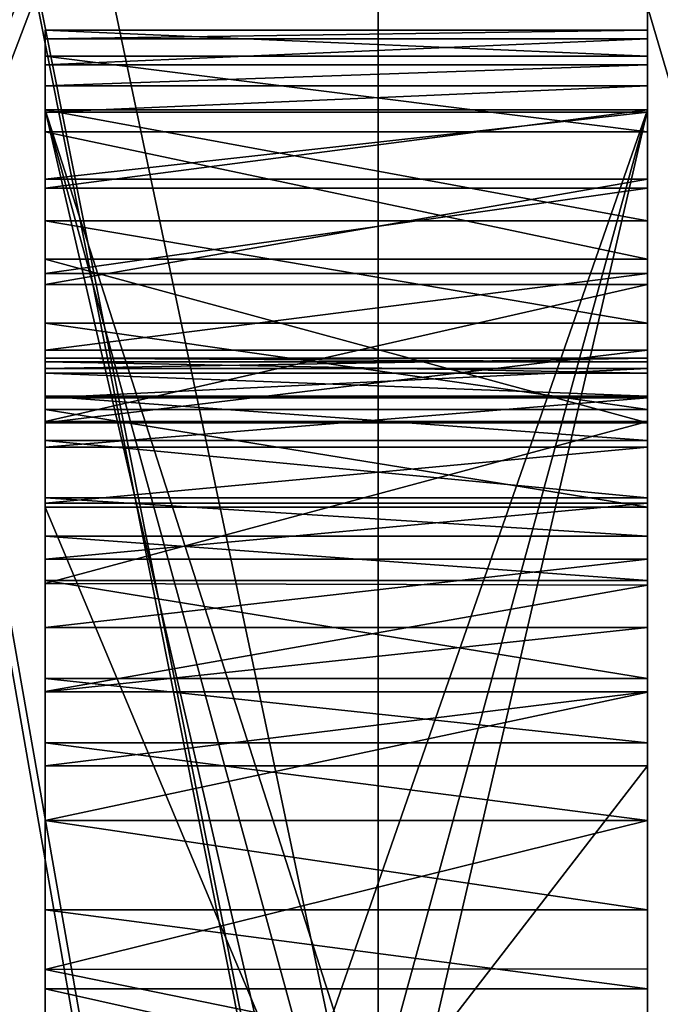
# Model space of a CAD drawing. Header units: millimetres. Extents: x -143 to 143, y -35 to 35.
# Tile 301 of 533: x 140.929 to 141.461, y -12.743 to -11.925. Entities that reach past the tile are written whole.
import ezdxf

# ---------------------------------------------------------------- set-up
doc = ezdxf.new("R2010")
doc.units = ezdxf.units.MM
doc.header["$LTSCALE"] = 65.185185
for name, color, linetype in [('1011', 7, 'CONTINUOUS'), ('1012', 7, 'CONTINUOUS'), ('1034', 7, 'CONTINUOUS'), ('1035', 7, 'CONTINUOUS'), ('1036', 7, 'CONTINUOUS'), ('1038', 7, 'CONTINUOUS'), ('1043', 7, 'CONTINUOUS'), ('1044', 7, 'CONTINUOUS'), ('1059', 7, 'CONTINUOUS'), ('1060', 7, 'CONTINUOUS'), ('1061', 7, 'CONTINUOUS'), ('1068', 7, 'CONTINUOUS'), ('1069', 7, 'CONTINUOUS'), ('1070', 7, 'CONTINUOUS'), ('1077', 7, 'CONTINUOUS'), ('1079', 7, 'CONTINUOUS'), ('1080', 7, 'CONTINUOUS'), ('1081', 7, 'CONTINUOUS'), ('1082', 7, 'CONTINUOUS'), ('1083', 7, 'CONTINUOUS'), ('1084', 7, 'CONTINUOUS'), ('1085', 7, 'CONTINUOUS'), ('1086', 7, 'CONTINUOUS'), ('1087', 7, 'CONTINUOUS'), ('1088', 7, 'CONTINUOUS'), ('1089', 7, 'CONTINUOUS'), ('1090', 7, 'CONTINUOUS'), ('1091', 7, 'CONTINUOUS'), ('1113', 7, 'CONTINUOUS'), ('1114', 7, 'CONTINUOUS'), ('1118', 7, 'CONTINUOUS'), ('1119', 7, 'CONTINUOUS'), ('1120', 7, 'CONTINUOUS'), ('1121', 7, 'CONTINUOUS'), ('1122', 7, 'CONTINUOUS'), ('1123', 7, 'CONTINUOUS'), ('1124', 7, 'CONTINUOUS'), ('1125', 7, 'CONTINUOUS'), ('1143', 7, 'CONTINUOUS'), ('1450', 7, 'CONTINUOUS'), ('1452', 7, 'CONTINUOUS'), ('1766', 7, 'CONTINUOUS'), ('862', 7, 'CONTINUOUS'), ('867', 7, 'CONTINUOUS'), ('888', 7, 'CONTINUOUS'), ('889', 7, 'CONTINUOUS'), ('891', 7, 'CONTINUOUS'), ('892', 7, 'CONTINUOUS')]:
    doc.layers.add(name, color=color, linetype=linetype)

msp = doc.modelspace()

# ---------------------------------------------------------------- linework, layer by layer
at = {"layer": '1011', "linetype": 'CONTINUOUS'}
for points in [[(141.45, -12, 5.54789), (141.45, -12, 5.21363), (140.95, -12, 5.21363), (141.45, -12, 5.54789)], [(141.45, -12, 5.54789), (140.95, -12, 5.21363), (140.95, -12, 5.54789), (141.45, -12, 5.54789)]]:
    msp.add_3dface(points, dxfattribs=at)
at = {"layer": '1012', "linetype": 'CONTINUOUS'}
for points in [[(141.45, -13.82806, 5.54789), (141.45, -12, 5.54789), (140.95, -13.82806, 5.54789), (141.45, -13.82806, 5.54789)], [(141.45, -12, 5.54789), (140.95, -12, 5.54789), (140.95, -13.82806, 5.54789), (141.45, -12, 5.54789)]]:
    msp.add_3dface(points, dxfattribs=at)
at = {"layer": '1034', "linetype": 'CONTINUOUS'}
for points in [[(141.45, -12, 5.21363), (141.45, -13.82806, 5.21363), (140.95, -12, 5.21363), (141.45, -12, 5.21363)], [(140.95, -12, 5.21363), (141.45, -13.82806, 5.21363), (140.95, -13.82806, 5.21363), (140.95, -12, 5.21363)]]:
    msp.add_3dface(points, dxfattribs=at)
at = {"layer": '1035', "linetype": 'CONTINUOUS'}
for points in [[(141.45, -12, 3.82711), (141.45, -12, 3.49286), (140.95, -12, 3.49286), (141.45, -12, 3.82711)], [(141.45, -12, 3.82711), (140.95, -12, 3.49286), (140.95, -12, 3.82711), (141.45, -12, 3.82711)]]:
    msp.add_3dface(points, dxfattribs=at)
at = {"layer": '1036', "linetype": 'CONTINUOUS'}
for points in [[(141.45, -14.15818, 3.82711), (141.45, -12, 3.82711), (140.95, -14.15818, 3.82711), (141.45, -14.15818, 3.82711)], [(141.45, -12, 3.82711), (140.95, -12, 3.82711), (140.95, -14.15818, 3.82711), (141.45, -12, 3.82711)]]:
    msp.add_3dface(points, dxfattribs=at)
at = {"layer": '1038', "linetype": 'CONTINUOUS'}
for points in [[(141.45, -12, 3.49286), (141.45, -14.15818, 3.49286), (140.95, -12, 3.49286), (141.45, -12, 3.49286)], [(140.95, -12, 3.49286), (141.45, -14.15818, 3.49286), (140.95, -14.15818, 3.49286), (140.95, -12, 3.49286)]]:
    msp.add_3dface(points, dxfattribs=at)
at = {"layer": '1043', "linetype": 'CONTINUOUS'}
for points in [[(141.45, -12, 2.91102), (141.45, -12, 2.57677), (140.95, -12, 2.57677), (141.45, -12, 2.91102)], [(141.45, -12, 2.91102), (140.95, -12, 2.57677), (140.95, -12, 2.91102), (141.45, -12, 2.91102)]]:
    msp.add_3dface(points, dxfattribs=at)
at = {"layer": '1044', "linetype": 'CONTINUOUS'}
for points in [[(141.45, -14.15818, 2.91102), (141.45, -12, 2.91102), (140.95, -14.15818, 2.91102), (141.45, -14.15818, 2.91102)], [(141.45, -12, 2.91102), (140.95, -12, 2.91102), (140.95, -14.15818, 2.91102), (141.45, -12, 2.91102)]]:
    msp.add_3dface(points, dxfattribs=at)
at = {"layer": '1059', "linetype": 'CONTINUOUS'}
for points in [[(141.45, -12, -0.62543), (141.45, -13.55983, -0.62543), (140.95, -12, -0.62543), (141.45, -12, -0.62543)], [(141.45, -13.55983, -0.62543), (140.95, -13.55983, -0.62543), (140.95, -12, -0.62543), (141.45, -13.55983, -0.62543)]]:
    msp.add_3dface(points, dxfattribs=at)
at = {"layer": '1060', "linetype": 'CONTINUOUS'}
for points in [[(141.45, -12, -0.29118), (141.45, -12, -0.62543), (140.95, -12, -0.62543), (141.45, -12, -0.29118)], [(141.45, -12, -0.29118), (140.95, -12, -0.62543), (140.95, -12, -0.29118), (141.45, -12, -0.29118)]]:
    msp.add_3dface(points, dxfattribs=at)
at = {"layer": '1061', "linetype": 'CONTINUOUS'}
for points in [[(141.45, -13.43604, -0.29118), (141.45, -12, -0.29118), (140.95, -13.43604, -0.29118), (141.45, -13.43604, -0.29118)], [(141.45, -12, -0.29118), (140.95, -12, -0.29118), (140.95, -13.43604, -0.29118), (141.45, -12, -0.29118)]]:
    msp.add_3dface(points, dxfattribs=at)
at = {"layer": '1068', "linetype": 'CONTINUOUS'}
for points in [[(141.45, -12, 0.97567), (141.45, -13.55983, 0.97567), (140.95, -12, 0.97567), (141.45, -12, 0.97567)], [(141.45, -13.55983, 0.97567), (140.95, -13.55983, 0.97567), (140.95, -12, 0.97567), (141.45, -13.55983, 0.97567)]]:
    msp.add_3dface(points, dxfattribs=at)
at = {"layer": '1069', "linetype": 'CONTINUOUS'}
for points in [[(141.45, -12, 1.30992), (141.45, -12, 0.97567), (140.95, -12, 0.97567), (141.45, -12, 1.30992)], [(141.45, -12, 1.30992), (140.95, -12, 0.97567), (140.95, -12, 1.30992), (141.45, -12, 1.30992)]]:
    msp.add_3dface(points, dxfattribs=at)
at = {"layer": '1070', "linetype": 'CONTINUOUS'}
for points in [[(141.45, -13.43604, 1.30992), (141.45, -12, 1.30992), (140.95, -13.43604, 1.30992), (141.45, -13.43604, 1.30992)], [(141.45, -12, 1.30992), (140.95, -12, 1.30992), (140.95, -13.43604, 1.30992), (141.45, -12, 1.30992)]]:
    msp.add_3dface(points, dxfattribs=at)
at = {"layer": '1077', "linetype": 'CONTINUOUS'}
for points in [[(141.45, -12, 2.57677), (141.45, -13.55983, 2.57677), (140.95, -12, 2.57677), (141.45, -12, 2.57677)], [(140.95, -12, 2.57677), (141.45, -13.55983, 2.57677), (140.95, -13.55983, 2.57677), (140.95, -12, 2.57677)]]:
    msp.add_3dface(points, dxfattribs=at)
at = {"layer": '1079', "linetype": 'CONTINUOUS'}
for points in [[(141.45, -12.33012, -3.34482), (141.45, -13.5227, -3.34482), (140.95, -12.33012, -3.34482), (141.45, -12.33012, -3.34482)], [(141.45, -13.5227, -3.34482), (140.95, -13.5227, -3.34482), (140.95, -12.33012, -3.34482), (141.45, -13.5227, -3.34482)]]:
    msp.add_3dface(points, dxfattribs=at)
at = {"layer": '1080', "linetype": 'CONTINUOUS'}
for points in [[(141.45, -12.17721, -3.35105), (141.45, -12.24896, -3.34561), (140.95, -12.17721, -3.35105), (141.45, -12.17721, -3.35105)], [(141.45, -12.24896, -3.34561), (140.95, -12.24896, -3.34561), (140.95, -12.17721, -3.35105), (141.45, -12.24896, -3.34561)], [(141.45, -12.24896, -3.34561), (141.45, -12.33012, -3.34482), (140.95, -12.24896, -3.34561), (141.45, -12.24896, -3.34561)], [(141.45, -12.33012, -3.34482), (140.95, -12.33012, -3.34482), (140.95, -12.24896, -3.34561), (141.45, -12.33012, -3.34482)]]:
    msp.add_3dface(points, dxfattribs=at)
at = {"layer": '1081', "linetype": 'CONTINUOUS'}
for points in [[(141.45, -12, -3.38196), (141.45, -12.09227, -3.36386), (140.95, -12, -3.38196), (141.45, -12, -3.38196)], [(141.45, -12.09227, -3.36386), (140.95, -12.09228, -3.36386), (140.95, -12, -3.38196), (141.45, -12.09227, -3.36386)], [(141.45, -12.09227, -3.36386), (141.45, -12.17721, -3.35105), (140.95, -12.09228, -3.36386), (141.45, -12.09227, -3.36386)], [(141.45, -12.17721, -3.35105), (140.95, -12.17721, -3.35105), (140.95, -12.09228, -3.36386), (141.45, -12.17721, -3.35105)]]:
    msp.add_3dface(points, dxfattribs=at)
at = {"layer": '1082', "linetype": 'CONTINUOUS'}
for points in [[(141.45, -12, -3.04771), (141.45, -12, -3.38196), (140.95, -12, -3.38196), (141.45, -12, -3.04771)], [(141.45, -12, -3.04771), (140.95, -12, -3.38196), (140.95, -12, -3.04771), (141.45, -12, -3.04771)]]:
    msp.add_3dface(points, dxfattribs=at)
at = {"layer": '1083', "linetype": 'CONTINUOUS'}
for points in [[(141.45, -12.06519, -3.03228), (141.45, -12, -3.04771), (140.95, -12.0652, -3.03228), (141.45, -12.06519, -3.03228)], [(141.45, -12, -3.04771), (140.95, -12, -3.04771), (140.95, -12.0652, -3.03228), (141.45, -12, -3.04771)], [(141.45, -12.1361, -3.01845), (141.45, -12.06519, -3.03228), (140.95, -12.1361, -3.01845), (141.45, -12.1361, -3.01845)], [(141.45, -12.06519, -3.03228), (140.95, -12.0652, -3.03228), (140.95, -12.1361, -3.01845), (141.45, -12.06519, -3.03228)]]:
    msp.add_3dface(points, dxfattribs=at)
at = {"layer": '1084', "linetype": 'CONTINUOUS'}
for points in [[(141.45, -12.19958, -3.00935), (141.45, -12.1361, -3.01845), (140.95, -12.19958, -3.00935), (141.45, -12.19958, -3.00935)], [(141.45, -12.1361, -3.01845), (140.95, -12.1361, -3.01845), (140.95, -12.19958, -3.00935), (141.45, -12.1361, -3.01845)], [(141.45, -12.25997, -3.00645), (141.45, -12.19958, -3.00935), (140.95, -12.25997, -3.00645), (141.45, -12.25997, -3.00645)], [(141.45, -12.19958, -3.00935), (140.95, -12.19958, -3.00935), (140.95, -12.25997, -3.00645), (141.45, -12.19958, -3.00935)]]:
    msp.add_3dface(points, dxfattribs=at)
at = {"layer": '1085', "linetype": 'CONTINUOUS'}
for points in [[(141.45, -12.01839, -2.49005), (141.45, -12.1242, -2.7623), (140.95, -12.01839, -2.49005), (141.45, -12.01839, -2.49005)], [(141.45, -12.1242, -2.7623), (140.95, -12.1242, -2.76231), (140.95, -12.01839, -2.49005), (141.45, -12.1242, -2.7623)], [(141.45, -12.1242, -2.7623), (141.45, -12.25997, -3.00645), (140.95, -12.1242, -2.76231), (141.45, -12.1242, -2.7623)], [(141.45, -12.25997, -3.00645), (140.95, -12.25997, -3.00645), (140.95, -12.1242, -2.76231), (141.45, -12.25997, -3.00645)]]:
    msp.add_3dface(points, dxfattribs=at)
at = {"layer": '1086', "linetype": 'CONTINUOUS'}
for points in [[(141.45, -11.93398, -1.92942), (141.45, -11.95548, -2.21846), (140.95, -11.93398, -1.92942), (141.45, -11.93398, -1.92942)], [(141.45, -11.95548, -2.21846), (140.95, -11.95548, -2.21846), (140.95, -11.93398, -1.92942), (141.45, -11.95548, -2.21846)], [(141.45, -11.95548, -2.21846), (141.45, -12.01839, -2.49005), (140.95, -11.95548, -2.21846), (141.45, -11.95548, -2.21846)], [(141.45, -12.01839, -2.49005), (140.95, -12.01839, -2.49005), (140.95, -11.95548, -2.21846), (141.45, -12.01839, -2.49005)]]:
    msp.add_3dface(points, dxfattribs=at)
at = {"layer": '1087', "linetype": 'CONTINUOUS'}
for points in [[(141.45, -11.94113, -1.7865), (141.45, -11.93398, -1.92942), (140.95, -11.94113, -1.7865), (141.45, -11.94113, -1.7865)], [(141.45, -11.93398, -1.92942), (140.95, -11.93398, -1.92942), (140.95, -11.94113, -1.7865), (141.45, -11.93398, -1.92942)], [(141.45, -11.96286, -1.62405), (141.45, -11.94113, -1.7865), (140.95, -11.96286, -1.62405), (141.45, -11.96286, -1.62405)], [(141.45, -11.94113, -1.7865), (140.95, -11.94113, -1.7865), (140.95, -11.96286, -1.62405), (141.45, -11.94113, -1.7865)]]:
    msp.add_3dface(points, dxfattribs=at)
at = {"layer": '1088', "linetype": 'CONTINUOUS'}
for points in [[(141.45, -11.98027, -1.54015), (141.45, -11.96286, -1.62405), (140.95, -11.98026, -1.54016), (141.45, -11.98027, -1.54015)], [(141.45, -11.96286, -1.62405), (140.95, -11.96286, -1.62405), (140.95, -11.98026, -1.54016), (141.45, -11.96286, -1.62405)], [(141.45, -11.98027, -1.54015), (140.95, -11.98026, -1.54016), (140.95, -12.00217, -1.46661), (141.45, -11.98027, -1.54015)], [(141.45, -12.00218, -1.46659), (141.45, -11.98027, -1.54015), (140.95, -12.00217, -1.46661), (141.45, -12.00218, -1.46659)], [(141.45, -12.00218, -1.46659), (140.95, -12.00217, -1.46661), (140.95, -12.05777, -1.34345), (141.45, -12.00218, -1.46659)], [(141.45, -12.05777, -1.34345), (141.45, -12.00218, -1.46659), (140.95, -12.05777, -1.34345), (141.45, -12.05777, -1.34345)]]:
    msp.add_3dface(points, dxfattribs=at)
at = {"layer": '1089', "linetype": 'CONTINUOUS'}
for points in [[(141.45, -12.14521, -1.22526), (141.45, -12.05777, -1.34345), (140.95, -12.14521, -1.22525), (141.45, -12.14521, -1.22526)], [(141.45, -12.05777, -1.34345), (140.95, -12.05777, -1.34345), (140.95, -12.14521, -1.22525), (141.45, -12.05777, -1.34345)], [(141.45, -12.25902, -1.13154), (141.45, -12.14521, -1.22526), (140.95, -12.25902, -1.13154), (141.45, -12.25902, -1.13154)], [(141.45, -12.14521, -1.22526), (140.95, -12.14521, -1.22525), (140.95, -12.25902, -1.13154), (141.45, -12.14521, -1.22526)]]:
    msp.add_3dface(points, dxfattribs=at)
at = {"layer": '1090', "linetype": 'CONTINUOUS'}
for points in [[(141.45, -12.39465, -1.07321), (141.45, -12.25902, -1.13154), (140.95, -12.3935, -1.07352), (141.45, -12.39465, -1.07321)], [(141.45, -12.25902, -1.13154), (140.95, -12.25902, -1.13154), (140.95, -12.3935, -1.07352), (141.45, -12.25902, -1.13154)], [(141.45, -12.39465, -1.07321), (140.95, -12.3935, -1.07352), (140.95, -12.48309, -1.05654), (141.45, -12.39465, -1.07321)], [(141.45, -12.48368, -1.05647), (141.45, -12.39465, -1.07321), (140.95, -12.48309, -1.05654), (141.45, -12.48368, -1.05647)], [(141.45, -12.48368, -1.05647), (140.95, -12.48309, -1.05654), (140.95, -12.5901, -1.05046), (141.45, -12.48368, -1.05647)], [(141.45, -12.5901, -1.05046), (141.45, -12.48368, -1.05647), (140.95, -12.5901, -1.05046), (141.45, -12.5901, -1.05046)]]:
    msp.add_3dface(points, dxfattribs=at)
at = {"layer": '1091', "linetype": 'CONTINUOUS'}
for points in [[(141.45, -12.71325, -1.06074), (141.45, -12.5901, -1.05046), (140.95, -12.71402, -1.0609), (141.45, -12.71325, -1.06074)], [(141.45, -12.5901, -1.05046), (140.95, -12.5901, -1.05046), (140.95, -12.71402, -1.0609), (141.45, -12.5901, -1.05046)], [(141.45, -12.81611, -1.08863), (141.45, -12.71325, -1.06074), (140.95, -12.71402, -1.0609), (141.45, -12.81611, -1.08863)], [(141.45, -12.81611, -1.08863), (140.95, -12.71402, -1.0609), (140.95, -12.8166, -1.08881), (141.45, -12.81611, -1.08863)]]:
    msp.add_3dface(points, dxfattribs=at)
at = {"layer": '1113', "linetype": 'CONTINUOUS'}
for points in [[(141.45, -12.48322, -2.89465), (141.45, -12.42994, -2.78738), (140.95, -12.48322, -2.89465), (141.45, -12.48322, -2.89465)], [(141.45, -12.42994, -2.78738), (140.95, -12.42994, -2.78738), (140.95, -12.48322, -2.89465), (141.45, -12.42994, -2.78738)], [(141.45, -12.5447, -3.01057), (141.45, -12.48322, -2.89465), (140.95, -12.5447, -3.01057), (141.45, -12.5447, -3.01057)], [(141.45, -12.48322, -2.89465), (140.95, -12.48322, -2.89465), (140.95, -12.5447, -3.01057), (141.45, -12.48322, -2.89465)]]:
    msp.add_3dface(points, dxfattribs=at)
at = {"layer": '1114', "linetype": 'CONTINUOUS'}
for points in [[(141.45, -13.19257, -3.01057), (141.45, -12.5447, -3.01057), (140.95, -13.19257, -3.01057), (141.45, -13.19257, -3.01057)], [(141.45, -12.5447, -3.01057), (140.95, -12.5447, -3.01057), (140.95, -13.19257, -3.01057), (141.45, -12.5447, -3.01057)]]:
    msp.add_3dface(points, dxfattribs=at)
at = {"layer": '1118', "linetype": 'CONTINUOUS'}
for points in [[(141.45, -12.5901, -1.36821), (141.45, -12.66448, -1.37569), (140.95, -12.5901, -1.36821), (141.45, -12.5901, -1.36821)], [(141.45, -12.66448, -1.37569), (140.95, -12.66448, -1.37569), (140.95, -12.5901, -1.36821), (141.45, -12.66448, -1.37569)], [(141.45, -12.66448, -1.37569), (141.45, -12.73006, -1.39683), (140.95, -12.66448, -1.37569), (141.45, -12.66448, -1.37569)], [(141.45, -12.73006, -1.39683), (140.95, -12.73006, -1.39683), (140.95, -12.66448, -1.37569), (141.45, -12.73006, -1.39683)], [(141.45, -12.73006, -1.39683), (141.45, -12.84182, -1.47963), (140.95, -12.73006, -1.39683), (141.45, -12.73006, -1.39683)], [(141.45, -12.84182, -1.47963), (140.95, -12.84182, -1.47963), (140.95, -12.73006, -1.39683), (141.45, -12.84182, -1.47963)]]:
    msp.add_3dface(points, dxfattribs=at)
at = {"layer": '1119', "linetype": 'CONTINUOUS'}
for points in [[(141.45, -12.39103, -1.4247), (141.45, -12.47219, -1.38329), (140.95, -12.39103, -1.4247), (141.45, -12.39103, -1.4247)], [(141.45, -12.47219, -1.38329), (140.95, -12.4722, -1.38329), (140.95, -12.39103, -1.4247), (141.45, -12.47219, -1.38329)], [(141.45, -12.47219, -1.38329), (141.45, -12.52578, -1.37208), (140.95, -12.4722, -1.38329), (141.45, -12.47219, -1.38329)], [(141.45, -12.52578, -1.37208), (140.95, -12.52578, -1.37208), (140.95, -12.4722, -1.38329), (141.45, -12.52578, -1.37208)], [(141.45, -12.52578, -1.37208), (141.45, -12.5901, -1.36821), (140.95, -12.52578, -1.37208), (141.45, -12.52578, -1.37208)], [(141.45, -12.5901, -1.36821), (140.95, -12.5901, -1.36821), (140.95, -12.52578, -1.37208), (141.45, -12.5901, -1.36821)]]:
    msp.add_3dface(points, dxfattribs=at)
at = {"layer": '1120', "linetype": 'CONTINUOUS'}
for points in [[(141.45, -12.27479, -1.5696), (141.45, -12.32221, -1.49321), (140.95, -12.27479, -1.5696), (141.45, -12.27479, -1.5696)], [(141.45, -12.32221, -1.49321), (140.95, -12.32221, -1.49321), (140.95, -12.27479, -1.5696), (141.45, -12.32221, -1.49321)], [(141.45, -12.32221, -1.49321), (141.45, -12.35416, -1.45747), (140.95, -12.32221, -1.49321), (141.45, -12.32221, -1.49321)], [(141.45, -12.35416, -1.45747), (140.95, -12.35416, -1.45747), (140.95, -12.32221, -1.49321), (141.45, -12.35416, -1.45747)], [(141.45, -12.35416, -1.45747), (141.45, -12.39103, -1.4247), (140.95, -12.35416, -1.45747), (141.45, -12.35416, -1.45747)], [(141.45, -12.39103, -1.4247), (140.95, -12.39103, -1.4247), (140.95, -12.35416, -1.45747), (141.45, -12.39103, -1.4247)]]:
    msp.add_3dface(points, dxfattribs=at)
at = {"layer": '1121', "linetype": 'CONTINUOUS'}
for points in [[(141.45, -12.21871, -1.74372), (141.45, -12.23787, -1.66247), (140.95, -12.21871, -1.74372), (141.45, -12.21871, -1.74372)], [(141.45, -12.23787, -1.66247), (140.95, -12.23787, -1.66247), (140.95, -12.21871, -1.74372), (141.45, -12.23787, -1.66247)], [(141.45, -12.23787, -1.66247), (141.45, -12.27479, -1.5696), (140.95, -12.23787, -1.66247), (141.45, -12.23787, -1.66247)], [(141.45, -12.27479, -1.5696), (140.95, -12.27479, -1.5696), (140.95, -12.23787, -1.66247), (141.45, -12.27479, -1.5696)]]:
    msp.add_3dface(points, dxfattribs=at)
at = {"layer": '1122', "linetype": 'CONTINUOUS'}
for points in [[(141.45, -12.20633, -1.91291), (141.45, -12.20932, -1.83128), (140.95, -12.20633, -1.91291), (141.45, -12.20633, -1.91291)], [(141.45, -12.20932, -1.83128), (140.95, -12.20932, -1.83128), (140.95, -12.20633, -1.91291), (141.45, -12.20932, -1.83128)], [(141.45, -12.20932, -1.83128), (141.45, -12.21871, -1.74372), (140.95, -12.20932, -1.83128), (141.45, -12.20932, -1.83128)], [(141.45, -12.21871, -1.74372), (140.95, -12.21871, -1.74372), (140.95, -12.20932, -1.83128), (141.45, -12.21871, -1.74372)]]:
    msp.add_3dface(points, dxfattribs=at)
at = {"layer": '1123', "linetype": 'CONTINUOUS'}
for points in [[(141.45, -12.21502, -2.09061), (141.45, -12.20633, -1.91291), (140.95, -12.21502, -2.09061), (141.45, -12.21502, -2.09061)], [(141.45, -12.20633, -1.91291), (140.95, -12.20633, -1.91291), (140.95, -12.21502, -2.09061), (141.45, -12.20633, -1.91291)], [(141.45, -12.23934, -2.23891), (141.45, -12.21502, -2.09061), (140.95, -12.23934, -2.23891), (141.45, -12.23934, -2.23891)], [(141.45, -12.21502, -2.09061), (140.95, -12.21502, -2.09061), (140.95, -12.23934, -2.23891), (141.45, -12.21502, -2.09061)]]:
    msp.add_3dface(points, dxfattribs=at)
at = {"layer": '1124', "linetype": 'CONTINUOUS'}
for points in [[(141.45, -12.28018, -2.39596), (141.45, -12.23934, -2.23891), (140.95, -12.28018, -2.39597), (141.45, -12.28018, -2.39596)], [(141.45, -12.23934, -2.23891), (140.95, -12.23934, -2.23891), (140.95, -12.28018, -2.39597), (141.45, -12.23934, -2.23891)], [(141.45, -12.32665, -2.53991), (141.45, -12.28018, -2.39596), (140.95, -12.32665, -2.53991), (141.45, -12.32665, -2.53991)], [(141.45, -12.28018, -2.39596), (140.95, -12.28018, -2.39597), (140.95, -12.32665, -2.53991), (141.45, -12.28018, -2.39596)]]:
    msp.add_3dface(points, dxfattribs=at)
at = {"layer": '1125', "linetype": 'CONTINUOUS'}
for points in [[(141.45, -12.37314, -2.65911), (141.45, -12.32665, -2.53991), (140.95, -12.37317, -2.65917), (141.45, -12.37314, -2.65911)], [(141.45, -12.32665, -2.53991), (140.95, -12.32665, -2.53991), (140.95, -12.37317, -2.65917), (141.45, -12.32665, -2.53991)], [(141.45, -12.42994, -2.78738), (141.45, -12.37314, -2.65911), (140.95, -12.42994, -2.78738), (141.45, -12.42994, -2.78738)], [(140.95, -12.42994, -2.78738), (141.45, -12.37314, -2.65911), (140.95, -12.37317, -2.65917), (140.95, -12.42994, -2.78738)]]:
    msp.add_3dface(points, dxfattribs=at)
at = {"layer": '1143', "linetype": 'CONTINUOUS'}
for points in [[(139.95, -6.89144, -4.06301), (139.95, -14.41902, -11.59059), (141.03812, -7.21658, -3.87521), (139.95, -6.89144, -4.06301)], [(141.03812, -7.21658, -3.87521), (139.95, -14.41902, -11.59059), (141.04562, -7.22188, -3.87697), (141.03812, -7.21658, -3.87521)], [(141.04562, -7.22188, -3.87697), (139.95, -14.41902, -11.59059), (141.25939, -7.41659, -3.97092), (141.04562, -7.22188, -3.87697)], [(141.25939, -7.41659, -3.97092), (139.95, -14.41902, -11.59059), (141.40026, -7.64345, -4.13137), (141.25939, -7.41659, -3.97092)], [(141.40026, -7.64345, -4.13137), (139.95, -14.41902, -11.59059), (141.40134, -7.64608, -4.13348), (141.40026, -7.64345, -4.13137)], [(139.95, -14.41902, -11.59059), (141.45, -7.88128, -4.34574), (141.40134, -7.64608, -4.13348), (139.95, -14.41902, -11.59059)], [(139.95, -14.41902, -11.59059), (141.45, -14.01522, -10.47968), (141.45, -7.88128, -4.34574), (139.95, -14.41902, -11.59059)]]:
    msp.add_3dface(points, dxfattribs=at)
at = {"layer": '1450', "linetype": 'CONTINUOUS'}
for points in [[(140.45, -10.18196, 17.79263), (140.45, -13.1119, 15.75843), (141.22646, -11.15653, 17.07634), (140.45, -10.18196, 17.79263)], [(141.22646, -11.15653, 17.07634), (141.22646, -13.81504, 15.00713), (141.95068, -10.99239, 16.82511), (141.22646, -11.15653, 17.07634)], [(141.95068, -10.99239, 16.82511), (141.22646, -13.81504, 15.00713), (141.95068, -13.61179, 14.78635), (141.95068, -10.99239, 16.82511)], [(141.22646, -11.15653, 17.07634), (140.45, -13.1119, 15.75843), (141.22646, -13.81504, 15.00713), (141.22646, -11.15653, 17.07634)]]:
    msp.add_3dface(points, dxfattribs=at)
at = {"layer": '1452', "linetype": 'CONTINUOUS'}
for points in [[(140.45, -13.20218, -15.68287), (140.45, -10.28397, -17.73387), (141.22646, -11.15653, -17.07634), (140.45, -13.20218, -15.68287)], [(141.95068, -13.61179, -14.78635), (141.22646, -11.15653, -17.07634), (141.95068, -10.99239, -16.82511), (141.95068, -13.61179, -14.78635)], [(141.22646, -13.81504, -15.00713), (140.45, -13.20218, -15.68287), (141.22646, -11.15653, -17.07634), (141.22646, -13.81504, -15.00713)], [(141.22646, -13.81504, -15.00713), (141.22646, -11.15653, -17.07634), (141.95068, -13.61179, -14.78635), (141.22646, -13.81504, -15.00713)]]:
    msp.add_3dface(points, dxfattribs=at)
at = {"layer": '1766', "linetype": 'CONTINUOUS'}
for points in [[(141.45, -7.88128, 4.34574), (141.45, -14.01522, 10.47968), (139.95, -6.89144, 4.06301), (141.45, -7.88128, 4.34574)], [(141.45, -14.01522, 10.47968), (141.40392, -14.22022, 10.70641), (139.95, -6.89144, 4.06301), (141.45, -14.01522, 10.47968)], [(141.40392, -14.22022, 10.70641), (141.40137, -14.2254, 10.71279), (139.95, -6.89144, 4.06301), (141.40392, -14.22022, 10.70641)], [(141.40137, -14.2254, 10.71279), (141.26627, -14.39045, 10.94153), (139.95, -6.89144, 4.06301), (141.40137, -14.2254, 10.71279)], [(141.26627, -14.39045, 10.94153), (141.25944, -14.39586, 10.95015), (139.95, -6.89144, 4.06301), (141.26627, -14.39045, 10.94153)], [(141.25944, -14.39586, 10.95015), (141.04578, -14.50625, 11.16127), (139.95, -6.89144, 4.06301), (141.25944, -14.39586, 10.95015)], [(141.04578, -14.50625, 11.16127), (141.03807, -14.50871, 11.16736), (139.95, -6.89144, 4.06301), (141.04578, -14.50625, 11.16127)], [(141.03807, -14.50871, 11.16736), (140.76338, -14.55256, 11.3407), (139.95, -6.89144, 4.06301), (141.03807, -14.50871, 11.16736)]]:
    msp.add_3dface(points, dxfattribs=at)
at = {"layer": '862', "linetype": 'CONTINUOUS'}
for points in [[(141.45, -12.20633, -1.91291), (141.45, -12.21502, -2.09061), (141.45, -13.06591, -2.03958), (141.45, -12.20633, -1.91291)], [(141.45, -12.20932, -1.83128), (141.45, -12.20633, -1.91291), (141.45, -13.00688, -1.80562), (141.45, -12.20932, -1.83128)], [(141.45, -13.00688, -1.80562), (141.45, -12.20633, -1.91291), (141.45, -13.06591, -2.03958), (141.45, -13.00688, -1.80562)], [(141.45, -12.21871, -1.74372), (141.45, -12.20932, -1.83128), (141.45, -13.00688, -1.80562), (141.45, -12.21871, -1.74372)], [(141.45, -12.21502, -2.09061), (141.45, -12.23934, -2.23891), (141.45, -13.06591, -2.03958), (141.45, -12.21502, -2.09061)], [(141.45, -12.23787, -1.66247), (141.45, -12.21871, -1.74372), (141.45, -12.97035, -1.69928), (141.45, -12.23787, -1.66247)], [(141.45, -12.97035, -1.69928), (141.45, -12.21871, -1.74372), (141.45, -13.00688, -1.80562), (141.45, -12.97035, -1.69928)], [(141.45, -12.27479, -1.5696), (141.45, -12.23787, -1.66247), (141.45, -12.92982, -1.61046), (141.45, -12.27479, -1.5696)], [(141.45, -12.92982, -1.61046), (141.45, -12.23787, -1.66247), (141.45, -12.97035, -1.69928), (141.45, -12.92982, -1.61046)], [(141.45, -12.23934, -2.23891), (141.45, -12.28018, -2.39596), (141.45, -13.11004, -2.29255), (141.45, -12.23934, -2.23891)], [(141.45, -13.06591, -2.03958), (141.45, -12.23934, -2.23891), (141.45, -13.11004, -2.29255), (141.45, -13.06591, -2.03958)], [(141.45, -12.32221, -1.49321), (141.45, -12.27479, -1.5696), (141.45, -12.84182, -1.47963), (141.45, -12.32221, -1.49321)], [(141.45, -12.84182, -1.47963), (141.45, -12.27479, -1.5696), (141.45, -12.92982, -1.61046), (141.45, -12.84182, -1.47963)], [(141.45, -12.28018, -2.39596), (141.45, -12.32665, -2.53991), (141.45, -13.11004, -2.29255), (141.45, -12.28018, -2.39596)], [(141.45, -12.35416, -1.45747), (141.45, -12.32221, -1.49321), (141.45, -12.84182, -1.47963), (141.45, -12.35416, -1.45747)], [(141.45, -12.32665, -2.53991), (141.45, -12.37314, -2.65911), (141.45, -13.1496, -2.62045), (141.45, -12.32665, -2.53991)], [(141.45, -13.11004, -2.29255), (141.45, -12.32665, -2.53991), (141.45, -13.1496, -2.62045), (141.45, -13.11004, -2.29255)], [(141.45, -12.39103, -1.4247), (141.45, -12.35416, -1.45747), (141.45, -12.73006, -1.39683), (141.45, -12.39103, -1.4247)], [(141.45, -12.73006, -1.39683), (141.45, -12.35416, -1.45747), (141.45, -12.84182, -1.47963), (141.45, -12.73006, -1.39683)], [(141.45, -12.37314, -2.65911), (141.45, -12.42994, -2.78738), (141.45, -13.1496, -2.62045), (141.45, -12.37314, -2.65911)], [(141.45, -12.47219, -1.38329), (141.45, -12.39103, -1.4247), (141.45, -12.73006, -1.39683), (141.45, -12.47219, -1.38329)], [(141.45, -12.42994, -2.78738), (141.45, -12.48322, -2.89465), (141.45, -13.1496, -2.62045), (141.45, -12.42994, -2.78738)], [(141.45, -12.52578, -1.37208), (141.45, -12.47219, -1.38329), (141.45, -12.66448, -1.37569), (141.45, -12.52578, -1.37208)], [(141.45, -12.66448, -1.37569), (141.45, -12.47219, -1.38329), (141.45, -12.73006, -1.39683), (141.45, -12.66448, -1.37569)], [(141.45, -12.48322, -2.89465), (141.45, -12.5447, -3.01057), (141.45, -13.1496, -2.62045), (141.45, -12.48322, -2.89465)], [(141.45, -12.5901, -1.36821), (141.45, -12.52578, -1.37208), (141.45, -12.66448, -1.37569), (141.45, -12.5901, -1.36821)], [(141.45, -13.1496, -2.62045), (141.45, -12.5447, -3.01057), (141.45, -13.19257, -3.01057), (141.45, -13.1496, -2.62045)]]:
    msp.add_3dface(points, dxfattribs=at)
at = {"layer": '867', "linetype": 'CONTINUOUS'}
for points in [[(141.45, -7.88128, -4.34574), (141.45, -14.01522, -10.47968), (141.45, -16.62345, -5.46908), (141.45, -7.88128, -4.34574)], [(141.45, -8.59016, -2.68495), (141.45, -7.88128, -4.34574), (141.45, -12.1242, -2.7623), (141.45, -8.59016, -2.68495)], [(141.45, -17.28883, -2.71041), (141.45, -7.88128, -4.34574), (141.45, -16.62345, -5.46908), (141.45, -17.28883, -2.71041)], [(141.45, -7.88128, -4.34574), (141.45, -17.28883, -2.71041), (141.45, -13.62251, -3.33813), (141.45, -7.88128, -4.34574)], [(141.45, -13.5227, -3.34482), (141.45, -7.88128, -4.34574), (141.45, -13.62251, -3.33813), (141.45, -13.5227, -3.34482)], [(141.45, -7.88128, -4.34574), (141.45, -13.5227, -3.34482), (141.45, -12, -3.38196), (141.45, -7.88128, -4.34574)], [(141.45, -12.1242, -2.7623), (141.45, -7.88128, -4.34574), (141.45, -12, -3.04771), (141.45, -12.1242, -2.7623)], [(141.45, -12, -3.04771), (141.45, -7.88128, -4.34574), (141.45, -12, -3.38196), (141.45, -12, -3.04771)], [(141.45, -7.88128, 4.34574), (141.45, -8.59016, 2.68495), (141.45, -12, 3.82711), (141.45, -7.88128, 4.34574)], [(141.45, -14.01522, 10.47968), (141.45, -7.88128, 4.34574), (141.45, -15.49526, 8.13307), (141.45, -14.01522, 10.47968)], [(141.45, -15.49526, 8.13307), (141.45, -7.88128, 4.34574), (141.45, -13.82806, 6.09259), (141.45, -15.49526, 8.13307)], [(141.45, -12, 5.21363), (141.45, -7.88128, 4.34574), (141.45, -13.82806, 5.21363), (141.45, -12, 5.21363)], [(141.45, -7.88128, 4.34574), (141.45, -12, 5.21363), (141.45, -12, 5.54789), (141.45, -7.88128, 4.34574)], [(141.45, -13.82806, 5.21363), (141.45, -7.88128, 4.34574), (141.45, -13.82806, 4.32643), (141.45, -13.82806, 5.21363)], [(141.45, -13.82806, 4.32643), (141.45, -7.88128, 4.34574), (141.45, -12, 3.82711), (141.45, -13.82806, 4.32643)], [(141.45, -13.82806, 6.09259), (141.45, -7.88128, 4.34574), (141.45, -12, 5.54789), (141.45, -13.82806, 6.09259)], [(141.45, -8.95421, -0.90666), (141.45, -8.59016, -2.68495), (141.45, -12.39465, -1.07321), (141.45, -8.95421, -0.90666)], [(141.45, -12.39465, -1.07321), (141.45, -8.59016, -2.68495), (141.45, -12.25902, -1.13154), (141.45, -12.39465, -1.07321)], [(141.45, -12.25902, -1.13154), (141.45, -8.59016, -2.68495), (141.45, -12.14521, -1.22526), (141.45, -12.25902, -1.13154)], [(141.45, -12.14521, -1.22526), (141.45, -8.59016, -2.68495), (141.45, -12.05777, -1.34345), (141.45, -12.14521, -1.22526)], [(141.45, -12.05777, -1.34345), (141.45, -8.59016, -2.68495), (141.45, -12.00218, -1.46659), (141.45, -12.05777, -1.34345)], [(141.45, -12.00218, -1.46659), (141.45, -8.59016, -2.68495), (141.45, -11.98027, -1.54015), (141.45, -12.00218, -1.46659)], [(141.45, -11.98027, -1.54015), (141.45, -8.59016, -2.68495), (141.45, -11.96286, -1.62405), (141.45, -11.98027, -1.54015)], [(141.45, -11.96286, -1.62405), (141.45, -8.59016, -2.68495), (141.45, -11.94113, -1.7865), (141.45, -11.96286, -1.62405)], [(141.45, -11.94113, -1.7865), (141.45, -8.59016, -2.68495), (141.45, -11.93398, -1.92942), (141.45, -11.94113, -1.7865)], [(141.45, -11.93398, -1.92942), (141.45, -8.59016, -2.68495), (141.45, -11.95548, -2.21846), (141.45, -11.93398, -1.92942)], [(141.45, -11.95548, -2.21846), (141.45, -8.59016, -2.68495), (141.45, -12.01839, -2.49005), (141.45, -11.95548, -2.21846)], [(141.45, -12.01839, -2.49005), (141.45, -8.59016, -2.68495), (141.45, -12.1242, -2.7623), (141.45, -12.01839, -2.49005)], [(141.45, -8.59016, 2.68495), (141.45, -8.95421, 0.90666), (141.45, -12, 2.57677), (141.45, -8.59016, 2.68495)], [(141.45, -12, 3.49286), (141.45, -8.59016, 2.68495), (141.45, -14.15818, 3.49286), (141.45, -12, 3.49286)], [(141.45, -8.59016, 2.68495), (141.45, -12, 3.49286), (141.45, -12, 3.82711), (141.45, -8.59016, 2.68495)], [(141.45, -14.15818, 3.49286), (141.45, -8.59016, 2.68495), (141.45, -14.61623, 3.47223), (141.45, -14.15818, 3.49286)], [(141.45, -14.61623, 3.47223), (141.45, -8.59016, 2.68495), (141.45, -15, 3.47223), (141.45, -14.61623, 3.47223)], [(141.45, -15, 3.47223), (141.45, -8.59016, 2.68495), (141.45, -12, 2.91102), (141.45, -15, 3.47223)], [(141.45, -8.59016, 2.68495), (141.45, -12, 2.57677), (141.45, -12, 2.91102), (141.45, -8.59016, 2.68495)], [(141.45, -8.95421, 0.90666), (141.45, -8.95421, -0.90666), (141.45, -13.70617, 0.80411), (141.45, -8.95421, 0.90666)], [(141.45, -13.70617, 0.80411), (141.45, -8.95421, -0.90666), (141.45, -13.82806, 0.62079), (141.45, -13.70617, 0.80411)], [(141.45, -13.82806, 0.62079), (141.45, -8.95421, -0.90666), (141.45, -13.91005, 0.42215), (141.45, -13.82806, 0.62079)], [(141.45, -13.91005, 0.42215), (141.45, -8.95421, -0.90666), (141.45, -13.93175, 0.30983), (141.45, -13.91005, 0.42215)], [(141.45, -13.93175, 0.30983), (141.45, -8.95421, -0.90666), (141.45, -13.93948, 0.18337), (141.45, -13.93175, 0.30983)], [(141.45, -8.95421, -0.90666), (141.45, -12, -0.29118), (141.45, -13.93948, 0.18337), (141.45, -8.95421, -0.90666)], [(141.45, -12, -0.29118), (141.45, -8.95421, -0.90666), (141.45, -12, -0.62543), (141.45, -12, -0.29118)], [(141.45, -12, -0.62543), (141.45, -8.95421, -0.90666), (141.45, -13.55983, -0.62543), (141.45, -12, -0.62543)], [(141.45, -13.55983, -0.62543), (141.45, -8.95421, -0.90666), (141.45, -13.67459, -0.61874), (141.45, -13.55983, -0.62543)], [(141.45, -13.67459, -0.61874), (141.45, -8.95421, -0.90666), (141.45, -12.5901, -1.05046), (141.45, -13.67459, -0.61874)], [(141.45, -12.5901, -1.05046), (141.45, -8.95421, -0.90666), (141.45, -12.48368, -1.05647), (141.45, -12.5901, -1.05046)], [(141.45, -12.48368, -1.05647), (141.45, -8.95421, -0.90666), (141.45, -12.39465, -1.07321), (141.45, -12.48368, -1.05647)], [(141.45, -12, 2.57677), (141.45, -8.95421, 0.90666), (141.45, -13.55983, 2.57677), (141.45, -12, 2.57677)], [(141.45, -13.55983, 2.57677), (141.45, -8.95421, 0.90666), (141.45, -13.70617, 2.40521), (141.45, -13.55983, 2.57677)], [(141.45, -13.70617, 2.40521), (141.45, -8.95421, 0.90666), (141.45, -13.82806, 2.22189), (141.45, -13.70617, 2.40521)], [(141.45, -13.82806, 2.22189), (141.45, -8.95421, 0.90666), (141.45, -13.90933, 2.02354), (141.45, -13.82806, 2.22189)], [(141.45, -13.90933, 2.02354), (141.45, -8.95421, 0.90666), (141.45, -13.93151, 1.90779), (141.45, -13.90933, 2.02354)], [(141.45, -13.93151, 1.90779), (141.45, -8.95421, 0.90666), (141.45, -13.93948, 1.77622), (141.45, -13.93151, 1.90779)], [(141.45, -13.93948, 1.77622), (141.45, -8.95421, 0.90666), (141.45, -13.93513, 1.69451), (141.45, -13.93948, 1.77622)], [(141.45, -13.93513, 1.69451), (141.45, -8.95421, 0.90666), (141.45, -13.92304, 1.62441), (141.45, -13.93513, 1.69451)], [(141.45, -13.92304, 1.62441), (141.45, -8.95421, 0.90666), (141.45, -12, 1.30992), (141.45, -13.92304, 1.62441)], [(141.45, -12, 1.30992), (141.45, -8.95421, 0.90666), (141.45, -12, 0.97567), (141.45, -12, 1.30992)], [(141.45, -12, 0.97567), (141.45, -8.95421, 0.90666), (141.45, -13.55983, 0.97567), (141.45, -12, 0.97567)], [(141.45, -13.55983, 0.97567), (141.45, -8.95421, 0.90666), (141.45, -13.70617, 0.80411), (141.45, -13.55983, 0.97567)], [(141.45, -13.93502, 0.09983), (141.45, -13.93948, 0.18337), (141.45, -12, -0.29118), (141.45, -13.93502, 0.09983)], [(141.45, -14.11279, 4.32643), (141.45, -13.82806, 4.32643), (141.45, -12, 3.82711), (141.45, -14.11279, 4.32643)], [(141.45, -14.71939, 4.21914), (141.45, -14.11279, 4.32643), (141.45, -12, 3.82711), (141.45, -14.71939, 4.21914)], [(141.45, -14.71939, 4.21914), (141.45, -12, 3.82711), (141.45, -14.61623, 3.856), (141.45, -14.71939, 4.21914)], [(141.45, -13.82806, 5.54789), (141.45, -13.82806, 6.09259), (141.45, -12, 5.54789), (141.45, -13.82806, 5.54789)], [(141.45, -12, 3.82711), (141.45, -14.15818, 3.82711), (141.45, -14.61623, 3.856), (141.45, -12, 3.82711)], [(141.45, -14.15818, 2.91102), (141.45, -15, 3.47223), (141.45, -12, 2.91102), (141.45, -14.15818, 2.91102)], [(141.45, -13.88171, 1.51625), (141.45, -13.92304, 1.62441), (141.45, -12, 1.30992), (141.45, -13.88171, 1.51625)], [(141.45, -13.85062, 1.46825), (141.45, -13.88171, 1.51625), (141.45, -12, 1.30992), (141.45, -13.85062, 1.46825)], [(141.45, -13.81779, 1.43011), (141.45, -13.85062, 1.46825), (141.45, -12, 1.30992), (141.45, -13.81779, 1.43011)], [(141.45, -13.74553, 1.37595), (141.45, -13.81779, 1.43011), (141.45, -12, 1.30992), (141.45, -13.74553, 1.37595)], [(141.45, -13.66769, 1.34138), (141.45, -13.74553, 1.37595), (141.45, -12, 1.30992), (141.45, -13.66769, 1.34138)], [(141.45, -13.59285, 1.3223), (141.45, -13.66769, 1.34138), (141.45, -12, 1.30992), (141.45, -13.59285, 1.3223)], [(141.45, -13.51882, 1.31324), (141.45, -13.59285, 1.3223), (141.45, -12, 1.30992), (141.45, -13.51882, 1.31324)], [(141.45, -13.43604, 1.30992), (141.45, -13.51882, 1.31324), (141.45, -12, 1.30992), (141.45, -13.43604, 1.30992)], [(141.45, -13.92282, 0.0284), (141.45, -13.93502, 0.09983), (141.45, -12, -0.29118), (141.45, -13.92282, 0.0284)], [(141.45, -13.88171, -0.08073), (141.45, -13.92282, 0.0284), (141.45, -12, -0.29118), (141.45, -13.88171, -0.08073)], [(141.45, -13.84889, -0.1318), (141.45, -13.88171, -0.08073), (141.45, -12, -0.29118), (141.45, -13.84889, -0.1318)], [(141.45, -13.81489, -0.17202), (141.45, -13.84889, -0.1318), (141.45, -12, -0.29118), (141.45, -13.81489, -0.17202)], [(141.45, -13.74553, -0.22515), (141.45, -13.81489, -0.17202), (141.45, -12, -0.29118), (141.45, -13.74553, -0.22515)], [(141.45, -13.66769, -0.25972), (141.45, -13.74553, -0.22515), (141.45, -12, -0.29118), (141.45, -13.66769, -0.25972)], [(141.45, -13.59285, -0.2788), (141.45, -13.66769, -0.25972), (141.45, -12, -0.29118), (141.45, -13.59285, -0.2788)], [(141.45, -13.51882, -0.28786), (141.45, -13.59285, -0.2788), (141.45, -12, -0.29118), (141.45, -13.51882, -0.28786)], [(141.45, -13.43604, -0.29118), (141.45, -13.51882, -0.28786), (141.45, -12, -0.29118), (141.45, -13.43604, -0.29118)], [(141.45, -12, -3.38196), (141.45, -13.5227, -3.34482), (141.45, -12.09227, -3.36386), (141.45, -12, -3.38196)], [(141.45, -12.06519, -3.03228), (141.45, -12.1242, -2.7623), (141.45, -12, -3.04771), (141.45, -12.06519, -3.03228)], [(141.45, -12.1361, -3.01845), (141.45, -12.1242, -2.7623), (141.45, -12.06519, -3.03228), (141.45, -12.1361, -3.01845)], [(141.45, -12.09227, -3.36386), (141.45, -13.5227, -3.34482), (141.45, -12.17721, -3.35105), (141.45, -12.09227, -3.36386)], [(141.45, -12.25997, -3.00645), (141.45, -12.1242, -2.7623), (141.45, -12.19958, -3.00935), (141.45, -12.25997, -3.00645)], [(141.45, -12.19958, -3.00935), (141.45, -12.1242, -2.7623), (141.45, -12.1361, -3.01845), (141.45, -12.19958, -3.00935)], [(141.45, -12.17721, -3.35105), (141.45, -13.5227, -3.34482), (141.45, -12.24896, -3.34561), (141.45, -12.17721, -3.35105)], [(141.45, -12.24896, -3.34561), (141.45, -13.5227, -3.34482), (141.45, -12.33012, -3.34482), (141.45, -12.24896, -3.34561)], [(141.45, -13.67459, -0.61874), (141.45, -12.5901, -1.05046), (141.45, -13.77047, -0.60044), (141.45, -13.67459, -0.61874)], [(141.45, -17.49965, 0.11136), (141.45, -13.77047, -0.60044), (141.45, -12.5901, -1.05046), (141.45, -17.49965, 0.11136)], [(141.45, -12.71325, -1.06074), (141.45, -17.49965, 0.11136), (141.45, -12.5901, -1.05046), (141.45, -12.71325, -1.06074)], [(141.45, -12.81611, -1.08863), (141.45, -17.49965, 0.11136), (141.45, -12.71325, -1.06074), (141.45, -12.81611, -1.08863)]]:
    msp.add_3dface(points, dxfattribs=at)
at = {"layer": '888', "linetype": 'CONTINUOUS'}
for points in [[(140.95, -12, 5.54789), (140.95, -12, 5.21363), (140.95, -13.82806, 5.21363), (140.95, -12, 5.54789)], [(140.95, -13.82806, 5.54789), (140.95, -12, 5.54789), (140.95, -13.82806, 5.21363), (140.95, -13.82806, 5.54789)]]:
    msp.add_3dface(points, dxfattribs=at)
at = {"layer": '889', "linetype": 'CONTINUOUS'}
for points in [[(140.95, -12, 3.82711), (140.95, -12, 3.49286), (140.95, -14.15818, 3.49286), (140.95, -12, 3.82711)], [(140.95, -14.15818, 3.82711), (140.95, -12, 3.82711), (140.95, -14.15818, 3.49286), (140.95, -14.15818, 3.82711)]]:
    msp.add_3dface(points, dxfattribs=at)
at = {"layer": '891', "linetype": 'CONTINUOUS'}
for points in [[(140.95, -12, 2.91102), (140.95, -12, 2.57677), (140.95, -14.15818, 2.91102), (140.95, -12, 2.91102)], [(140.95, -14.15818, 2.91102), (140.95, -12, 2.57677), (140.95, -13.85695, 2.58915), (140.95, -14.15818, 2.91102)], [(140.95, -13.85695, 2.58915), (140.95, -12, 2.57677), (140.95, -13.55983, 2.57677), (140.95, -13.85695, 2.58915)], [(140.95, -14.03581, 1.18605), (140.95, -14.09503, 1.25317), (140.95, -12, 0.97567), (140.95, -14.03581, 1.18605)], [(140.95, -12, 0.97567), (140.95, -14.09503, 1.25317), (140.95, -13.43604, 1.30992), (140.95, -12, 0.97567)], [(140.95, -13.97565, 1.13382), (140.95, -14.03581, 1.18605), (140.95, -12, 0.97567), (140.95, -13.97565, 1.13382)], [(140.95, -13.91244, 1.08992), (140.95, -13.97565, 1.13382), (140.95, -12, 0.97567), (140.95, -13.91244, 1.08992)], [(140.95, -13.84044, 1.04582), (140.95, -13.91244, 1.08992), (140.95, -12, 0.97567), (140.95, -13.84044, 1.04582)], [(140.95, -13.55983, 0.97567), (140.95, -13.84044, 1.04582), (140.95, -12, 0.97567), (140.95, -13.55983, 0.97567)], [(140.95, -14.03333, -0.43922), (140.95, -14.11446, -0.31882), (140.95, -12, -0.62543), (140.95, -14.03333, -0.43922)], [(140.95, -12, -0.62543), (140.95, -14.11446, -0.31882), (140.95, -13.43604, -0.29118), (140.95, -12, -0.62543)], [(140.95, -13.91472, -0.53877), (140.95, -14.03333, -0.43922), (140.95, -12, -0.62543), (140.95, -13.91472, -0.53877)], [(140.95, -13.77146, -0.60018), (140.95, -13.91472, -0.53877), (140.95, -12, -0.62543), (140.95, -13.77146, -0.60018)], [(140.95, -13.67517, -0.61867), (140.95, -13.77146, -0.60018), (140.95, -12, -0.62543), (140.95, -13.67517, -0.61867)], [(140.95, -13.55983, -0.62543), (140.95, -13.67517, -0.61867), (140.95, -12, -0.62543), (140.95, -13.55983, -0.62543)], [(140.95, -12, -0.29118), (140.95, -12, -0.62543), (140.95, -13.43604, -0.29118), (140.95, -12, -0.29118)], [(140.95, -12, 1.30992), (140.95, -12, 0.97567), (140.95, -13.43604, 1.30992), (140.95, -12, 1.30992)]]:
    msp.add_3dface(points, dxfattribs=at)
at = {"layer": '892', "linetype": 'CONTINUOUS'}
for points in [[(140.95, -11.93398, -1.92942), (140.95, -11.95548, -2.21846), (140.95, -12.21502, -2.09061), (140.95, -11.93398, -1.92942)], [(140.95, -11.94113, -1.7865), (140.95, -11.93398, -1.92942), (140.95, -12.20932, -1.83128), (140.95, -11.94113, -1.7865)], [(140.95, -12.20932, -1.83128), (140.95, -11.93398, -1.92942), (140.95, -12.20633, -1.91291), (140.95, -12.20932, -1.83128)], [(140.95, -12.20633, -1.91291), (140.95, -11.93398, -1.92942), (140.95, -12.21502, -2.09061), (140.95, -12.20633, -1.91291)], [(140.95, -11.96286, -1.62405), (140.95, -11.94113, -1.7865), (140.95, -12.23787, -1.66247), (140.95, -11.96286, -1.62405)], [(140.95, -12.23787, -1.66247), (140.95, -11.94113, -1.7865), (140.95, -12.21871, -1.74372), (140.95, -12.23787, -1.66247)], [(140.95, -12.21871, -1.74372), (140.95, -11.94113, -1.7865), (140.95, -12.20932, -1.83128), (140.95, -12.21871, -1.74372)], [(140.95, -11.95548, -2.21846), (140.95, -12.01839, -2.49005), (140.95, -12.23934, -2.23891), (140.95, -11.95548, -2.21846)], [(140.95, -12.21502, -2.09061), (140.95, -11.95548, -2.21846), (140.95, -12.23934, -2.23891), (140.95, -12.21502, -2.09061)], [(140.95, -11.98026, -1.54016), (140.95, -11.96286, -1.62405), (140.95, -12.27479, -1.5696), (140.95, -11.98026, -1.54016)], [(140.95, -12.27479, -1.5696), (140.95, -11.96286, -1.62405), (140.95, -12.23787, -1.66247), (140.95, -12.27479, -1.5696)], [(140.95, -12.00217, -1.46661), (140.95, -11.98026, -1.54016), (140.95, -12.32221, -1.49321), (140.95, -12.00217, -1.46661)], [(140.95, -12.32221, -1.49321), (140.95, -11.98026, -1.54016), (140.95, -12.27479, -1.5696), (140.95, -12.32221, -1.49321)], [(140.95, -12.09228, -3.36386), (140.95, -12.17721, -3.35105), (140.95, -12, -3.04771), (140.95, -12.09228, -3.36386)], [(140.95, -12, -3.04771), (140.95, -12.17721, -3.35105), (140.95, -14.03024, -3.0836), (140.95, -12, -3.04771)], [(140.95, -12, -3.38196), (140.95, -12.09228, -3.36386), (140.95, -12, -3.04771), (140.95, -12, -3.38196)], [(140.95, -12.0652, -3.03228), (140.95, -12, -3.04771), (140.95, -14.07565, -3.01057), (140.95, -12.0652, -3.03228)], [(140.95, -14.07565, -3.01057), (140.95, -12, -3.04771), (140.95, -14.03024, -3.0836), (140.95, -14.07565, -3.01057)], [(140.95, -12.05777, -1.34345), (140.95, -12.00217, -1.46661), (140.95, -12.52578, -1.37208), (140.95, -12.05777, -1.34345)], [(140.95, -12.52578, -1.37208), (140.95, -12.00217, -1.46661), (140.95, -12.4722, -1.38329), (140.95, -12.52578, -1.37208)], [(140.95, -12.4722, -1.38329), (140.95, -12.00217, -1.46661), (140.95, -12.39103, -1.4247), (140.95, -12.4722, -1.38329)], [(140.95, -12.39103, -1.4247), (140.95, -12.00217, -1.46661), (140.95, -12.35416, -1.45747), (140.95, -12.39103, -1.4247)], [(140.95, -12.35416, -1.45747), (140.95, -12.00217, -1.46661), (140.95, -12.32221, -1.49321), (140.95, -12.35416, -1.45747)], [(140.95, -12.01839, -2.49005), (140.95, -12.1242, -2.76231), (140.95, -12.32665, -2.53991), (140.95, -12.01839, -2.49005)], [(140.95, -12.23934, -2.23891), (140.95, -12.01839, -2.49005), (140.95, -12.28018, -2.39597), (140.95, -12.23934, -2.23891)], [(140.95, -12.28018, -2.39597), (140.95, -12.01839, -2.49005), (140.95, -12.32665, -2.53991), (140.95, -12.28018, -2.39597)], [(140.95, -12.14521, -1.22525), (140.95, -12.05777, -1.34345), (140.95, -13.10961, -1.34296), (140.95, -12.14521, -1.22525)], [(140.95, -13.10961, -1.34296), (140.95, -12.05777, -1.34345), (140.95, -12.5901, -1.36821), (140.95, -13.10961, -1.34296)], [(140.95, -12.5901, -1.36821), (140.95, -12.05777, -1.34345), (140.95, -12.52578, -1.37208), (140.95, -12.5901, -1.36821)], [(140.95, -12.1361, -3.01845), (140.95, -12.0652, -3.03228), (140.95, -14.07565, -3.01057), (140.95, -12.1361, -3.01845)], [(140.95, -12.1242, -2.76231), (140.95, -12.25997, -3.00645), (140.95, -12.42994, -2.78738), (140.95, -12.1242, -2.76231)], [(140.95, -12.1242, -2.76231), (140.95, -12.42994, -2.78738), (140.95, -12.37317, -2.65917), (140.95, -12.1242, -2.76231)], [(140.95, -12.32665, -2.53991), (140.95, -12.1242, -2.76231), (140.95, -12.37317, -2.65917), (140.95, -12.32665, -2.53991)], [(140.95, -12.19958, -3.00935), (140.95, -12.1361, -3.01845), (140.95, -12.5447, -3.01057), (140.95, -12.19958, -3.00935)], [(140.95, -13.46492, -3.01057), (140.95, -12.1361, -3.01845), (140.95, -13.54746, -3.01057), (140.95, -13.46492, -3.01057)], [(140.95, -12.1361, -3.01845), (140.95, -13.46492, -3.01057), (140.95, -13.19257, -3.01057), (140.95, -12.1361, -3.01845)], [(140.95, -13.54746, -3.01057), (140.95, -12.1361, -3.01845), (140.95, -14.07565, -3.01057), (140.95, -13.54746, -3.01057)], [(140.95, -12.5447, -3.01057), (140.95, -12.1361, -3.01845), (140.95, -13.19257, -3.01057), (140.95, -12.5447, -3.01057)], [(140.95, -12.25902, -1.13154), (140.95, -12.14521, -1.22525), (140.95, -12.98212, -1.19077), (140.95, -12.25902, -1.13154)], [(140.95, -12.98212, -1.19077), (140.95, -12.14521, -1.22525), (140.95, -13.10961, -1.34296), (140.95, -12.98212, -1.19077)], [(140.95, -12.17721, -3.35105), (140.95, -12.24896, -3.34561), (140.95, -13.97822, -3.14814), (140.95, -12.17721, -3.35105)], [(140.95, -14.03024, -3.0836), (140.95, -12.17721, -3.35105), (140.95, -13.97822, -3.14814), (140.95, -14.03024, -3.0836)], [(140.95, -12.25997, -3.00645), (140.95, -12.19958, -3.00935), (140.95, -12.5447, -3.01057), (140.95, -12.25997, -3.00645)], [(140.95, -13.70988, -3.31958), (140.95, -13.85601, -3.25259), (140.95, -12.24896, -3.34561), (140.95, -13.70988, -3.31958)], [(140.95, -12.24896, -3.34561), (140.95, -13.85601, -3.25259), (140.95, -13.97822, -3.14814), (140.95, -12.24896, -3.34561)], [(140.95, -12.33012, -3.34482), (140.95, -13.70988, -3.31958), (140.95, -12.24896, -3.34561), (140.95, -12.33012, -3.34482)], [(140.95, -12.3935, -1.07352), (140.95, -12.25902, -1.13154), (140.95, -12.8166, -1.08881), (140.95, -12.3935, -1.07352)], [(140.95, -12.8166, -1.08881), (140.95, -12.25902, -1.13154), (140.95, -12.98212, -1.19077), (140.95, -12.8166, -1.08881)], [(140.95, -12.42994, -2.78738), (140.95, -12.25997, -3.00645), (140.95, -12.48322, -2.89465), (140.95, -12.42994, -2.78738)], [(140.95, -12.48322, -2.89465), (140.95, -12.25997, -3.00645), (140.95, -12.5447, -3.01057), (140.95, -12.48322, -2.89465)], [(140.95, -13.62251, -3.33813), (140.95, -13.70988, -3.31958), (140.95, -12.33012, -3.34482), (140.95, -13.62251, -3.33813)], [(140.95, -13.5227, -3.34482), (140.95, -13.62251, -3.33813), (140.95, -12.33012, -3.34482), (140.95, -13.5227, -3.34482)], [(140.95, -12.48309, -1.05654), (140.95, -12.3935, -1.07352), (140.95, -12.71402, -1.0609), (140.95, -12.48309, -1.05654)], [(140.95, -12.71402, -1.0609), (140.95, -12.3935, -1.07352), (140.95, -12.8166, -1.08881), (140.95, -12.71402, -1.0609)], [(140.95, -12.5901, -1.05046), (140.95, -12.48309, -1.05654), (140.95, -12.71402, -1.0609), (140.95, -12.5901, -1.05046)], [(140.95, -12.66448, -1.37569), (140.95, -13.10961, -1.34296), (140.95, -12.5901, -1.36821), (140.95, -12.66448, -1.37569)], [(140.95, -12.73006, -1.39683), (140.95, -13.10961, -1.34296), (140.95, -12.66448, -1.37569), (140.95, -12.73006, -1.39683)], [(140.95, -13.16784, -1.44521), (140.95, -13.10961, -1.34296), (140.95, -12.73006, -1.39683), (140.95, -13.16784, -1.44521)], [(140.95, -12.84182, -1.47963), (140.95, -13.16784, -1.44521), (140.95, -12.73006, -1.39683), (140.95, -12.84182, -1.47963)]]:
    msp.add_3dface(points, dxfattribs=at)

doc.saveas('drawing.dxf')
